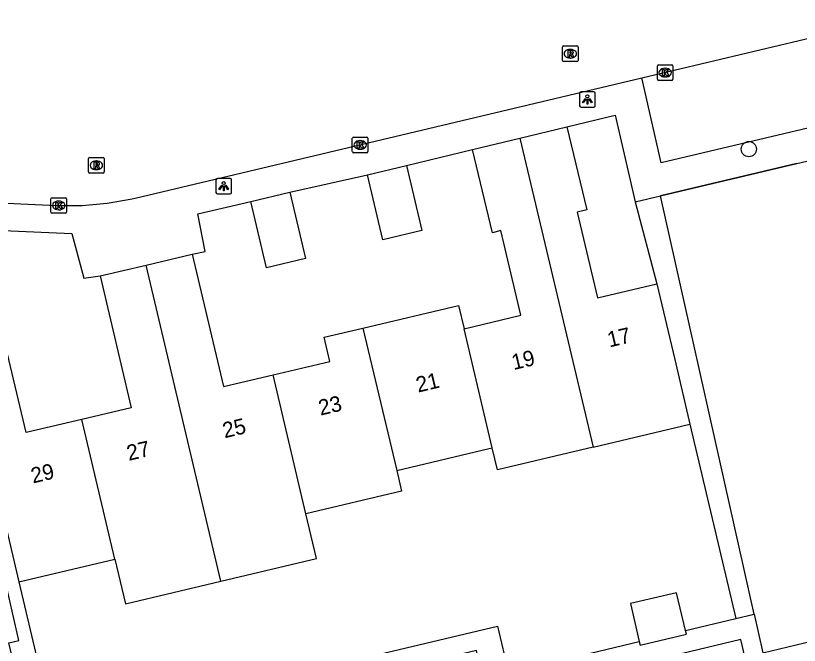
# Model space of a CAD drawing. Extents: x 158461 to 159795, y 387220 to 388672.
# Drawn here: x 159142.8 to 159193.2, y 388515.3 to 388555.8 of the extents above; entities that cross this region are included whole.
import ezdxf

# ---------------------------------------------------------------- set-up
doc = ezdxf.new("R2010")
doc.units = 0
for name, color, linetype in [('IMGEO_Boom', 7, 'Continuous'), ('IMGEO_Kolk', 7, 'Continuous'), ('IMGEO_Lichtpunt', 7, 'Continuous'), ('IMGEO_Muur', 7, 'Continuous'), ('IMGEO_Pand', 7, 'Continuous'), ('IMGEO_Pand_nummerreeks', 7, 'Continuous'), ('IMGEO_Rijbaan_lokaal_open', 7, 'Continuous'), ('IMGEO_Rioolput', 7, 'Continuous'), ('IMGEO_Voetpad_open', 7, 'Continuous')]:
    doc.layers.add(name, color=color, linetype=linetype)

msp = doc.modelspace()

# ---------------------------------------------------------------- linework, layer by layer
at = {"layer": 'IMGEO_Boom'}
msp.add_circle((159189.936, 388547.232), 0.489, dxfattribs=at)
at = {"layer": 'IMGEO_Kolk'}
for p, q in [((159184.052, 388551.725), (159184.052, 388552.577)), ((159184.127, 388552.651), (159184.979, 388552.651)), ((159185.053, 388552.577), (159185.053, 388551.725)), ((159184.54, 388552.431), (159184.565, 388552.431)), ((159184.979, 388551.651), (159184.127, 388551.651)), ((159184.563, 388551.871), (159184.538, 388551.871)), ((159164.501, 388548.003), (159165.353, 388548.003)), ((159164.426, 388547.077), (159164.426, 388547.929)), ((159164.914, 388547.783), (159164.939, 388547.783)), ((159165.427, 388547.929), (159165.427, 388547.077)), ((159165.353, 388547.003), (159164.501, 388547.003)), ((159164.937, 388547.223), (159164.912, 388547.223)), ((159145.038, 388543.184), (159145.038, 388544.036)), ((159145.113, 388544.11), (159145.965, 388544.11)), ((159146.039, 388544.036), (159146.039, 388543.184)), ((159145.526, 388543.89), (159145.551, 388543.89)), ((159145.965, 388543.11), (159145.113, 388543.11)), ((159145.549, 388543.33), (159145.524, 388543.33))]:
    msp.add_line(p, q, dxfattribs=at)
for points in [[(159184.052, 388551.725), (159184.052, 388552.577)], [(159184.127, 388552.651), (159184.979, 388552.651)], [(159185.053, 388552.577), (159185.053, 388551.725)], [(159184.373, 388552.351), (159184.496, 388552.351), (159184.496, 388552.2), (159184.626, 388552.351), (159184.79, 388552.351), (159184.644, 388552.2), (159184.797, 388551.951), (159184.645, 388551.951), (159184.56, 388552.115), (159184.496, 388552.048), (159184.496, 388551.951), (159184.373, 388551.951), (159184.373, 388552.351)], [(159184.979, 388551.651), (159184.127, 388551.651)], [(159164.501, 388548.003), (159165.353, 388548.003)], [(159164.426, 388547.077), (159164.426, 388547.929)], [(159164.747, 388547.703), (159164.87, 388547.703), (159164.87, 388547.552), (159165, 388547.703), (159165.164, 388547.703), (159165.018, 388547.552), (159165.171, 388547.303), (159165.019, 388547.303), (159164.934, 388547.467), (159164.87, 388547.4), (159164.87, 388547.303), (159164.747, 388547.303), (159164.747, 388547.703)], [(159165.427, 388547.929), (159165.427, 388547.077)], [(159165.353, 388547.003), (159164.501, 388547.003)], [(159145.038, 388543.184), (159145.038, 388544.036)], [(159145.113, 388544.11), (159145.965, 388544.11)], [(159146.039, 388544.036), (159146.039, 388543.184)], [(159145.359, 388543.81), (159145.482, 388543.81), (159145.482, 388543.659), (159145.612, 388543.81), (159145.776, 388543.81), (159145.63, 388543.659), (159145.783, 388543.41), (159145.631, 388543.41), (159145.546, 388543.574), (159145.482, 388543.507), (159145.482, 388543.41), (159145.359, 388543.41), (159145.359, 388543.81)], [(159145.965, 388543.11), (159145.113, 388543.11)]]:
    msp.add_lwpolyline(points, dxfattribs=at)
for centre, start, end in [((159184.129, 388552.575), 91.552, 178.448), ((159184.129, 388552.575), 91.552, 178.448), ((159184.977, 388552.575), 1.552, 88.448), ((159184.977, 388552.575), 1.552, 88.448), ((159184.129, 388551.727), 181.552, 268.448), ((159184.129, 388551.727), 181.552, 268.448), ((159184.977, 388551.727), 271.552, 358.448), ((159184.977, 388551.727), 271.552, 358.448), ((159164.503, 388547.927), 91.552, 178.448), ((159164.503, 388547.927), 91.552, 178.448), ((159165.351, 388547.927), 1.552, 88.448), ((159165.351, 388547.927), 1.552, 88.448), ((159164.503, 388547.079), 181.552, 268.448), ((159164.503, 388547.079), 181.552, 268.448), ((159165.351, 388547.079), 271.552, 358.448), ((159165.351, 388547.079), 271.552, 358.448), ((159145.115, 388544.034), 91.552, 178.448), ((159145.115, 388544.034), 91.552, 178.448), ((159145.963, 388544.034), 1.552, 88.448), ((159145.963, 388544.034), 1.552, 88.448), ((159145.115, 388543.186), 181.552, 268.448), ((159145.115, 388543.186), 181.552, 268.448), ((159145.963, 388543.186), 271.552, 358.448), ((159145.963, 388543.186), 271.552, 358.448)]:
    msp.add_arc(centre, 0.0765, start, end, dxfattribs=at)
for centre, major_axis, ratio, start_param, end_param in [((159184.539, 388552.151), (-0.387, 0.002), 0.722429, 4.712389, 7.853982), ((159184.564, 388552.151), (-0.39, 0.002), 0.717154, 1.570796, 4.712389), ((159164.913, 388547.503), (-0.387, 0.002), 0.722429, 4.712389, 7.853982), ((159164.938, 388547.503), (-0.39, 0.002), 0.717154, 1.570796, 4.712389), ((159145.525, 388543.61), (-0.387, 0.002), 0.722429, 4.712389, 7.853982), ((159145.55, 388543.61), (-0.39, 0.002), 0.717154, 1.570796, 4.712389)]:
    msp.add_ellipse(centre, major_axis=major_axis, ratio=ratio, start_param=start_param, end_param=end_param, dxfattribs=at)
at = {"layer": 'IMGEO_Lichtpunt'}
for p, q in [((159179.05, 388550.827), (159179.05, 388550.02)), ((159179.05, 388550.827), (159179.05, 388550.02)), ((159179.952, 388550.922), (159179.144, 388550.922)), ((159179.952, 388550.922), (159179.144, 388550.922)), ((159180.046, 388550.02), (159180.046, 388550.827)), ((159180.046, 388550.02), (159180.046, 388550.827)), ((159179.144, 388549.926), (159179.952, 388549.926)), ((159179.144, 388549.926), (159179.952, 388549.926)), ((159155.655, 388545.25), (159155.655, 388544.443)), ((159155.655, 388545.25), (159155.655, 388544.443)), ((159156.557, 388545.345), (159155.749, 388545.345)), ((159156.557, 388545.345), (159155.749, 388545.345)), ((159156.651, 388544.443), (159156.651, 388545.25)), ((159156.651, 388544.443), (159156.651, 388545.25)), ((159155.749, 388544.349), (159156.557, 388544.349)), ((159155.749, 388544.349), (159156.557, 388544.349))]:
    msp.add_line(p, q, dxfattribs=at)
for points in [[(159179.424, 388550.491), (159179.463, 388550.463), (159179.275, 388550.201), (159179.237, 388550.228), (159179.424, 388550.491)], [(159179.526, 388550.443), (159179.573, 388550.443), (159179.573, 388550.121), (159179.526, 388550.121), (159179.526, 388550.443)], [(159179.636, 388550.463), (159179.674, 388550.49), (159179.861, 388550.228), (159179.822, 388550.2), (159179.636, 388550.463)], [(159156.029, 388544.914), (159156.068, 388544.886), (159155.88, 388544.624), (159155.842, 388544.651), (159156.029, 388544.914)], [(159156.131, 388544.866), (159156.178, 388544.866), (159156.178, 388544.544), (159156.131, 388544.544), (159156.131, 388544.866)], [(159156.241, 388544.886), (159156.279, 388544.913), (159156.466, 388544.651), (159156.427, 388544.623), (159156.241, 388544.886)]]:
    msp.add_lwpolyline(points, dxfattribs=at)
for centre in [(159179.549, 388550.625), (159156.154, 388545.048)]:
    msp.add_circle(centre, 0.0994, dxfattribs=at)
for centre, start, end in [((159179.144, 388550.827), 90, 180), ((159179.144, 388550.827), 90, 180), ((159179.952, 388550.827), 0, 90), ((159179.952, 388550.827), 0, 90), ((159179.144, 388550.02), 180, 270), ((159179.144, 388550.02), 180, 270), ((159179.952, 388550.02), 270, 0), ((159179.952, 388550.02), 270, 360), ((159155.749, 388545.25), 90, 180), ((159155.749, 388545.25), 90, 180), ((159156.557, 388545.25), 0, 90), ((159156.557, 388545.25), 0, 90), ((159155.749, 388544.443), 180, 270), ((159155.749, 388544.443), 180, 270), ((159156.557, 388544.443), 270, 0), ((159156.557, 388544.443), 270, 360)]:
    msp.add_arc(centre, 0.0946, start, end, dxfattribs=at)
at = {"layer": 'IMGEO_Muur'}
msp.add_lwpolyline([(159193.012, 388546.299), (159184.254, 388544.226)], dxfattribs=at)
at = {"layer": 'IMGEO_Pand'}
for points in [[(159175.204, 388547.933), (159178.232, 388548.66)], [(159178.232, 388548.66), (159179.51, 388543.337), (159178.89, 388543.185), (159180.196, 388537.667), (159184.012, 388538.571)], [(159172.164, 388547.204), (159175.204, 388547.933)], [(159175.204, 388547.933), (159179.913, 388528.075)], [(159171.614, 388535.685), (159175.271, 388536.551), (159173.983, 388541.992), (159173.447, 388541.862), (159172.164, 388547.204)], [(159165.396, 388545.587), (159167.913, 388546.183)], [(159167.913, 388546.183), (159168.903, 388542), (159166.387, 388541.404), (159165.396, 388545.587)], [(159157.886, 388543.864), (159160.406, 388544.461)], [(159160.406, 388544.461), (159161.414, 388540.204), (159158.894, 388539.607), (159157.886, 388543.864)], [(159151.158, 388539.778), (159154.118, 388540.479)], [(159154.118, 388540.479), (159156.133, 388531.968), (159159.325, 388532.724)], [(159148.196, 388539.077), (159151.158, 388539.778)], [(159155.975, 388519.464), (159151.158, 388539.778)], [(159148.196, 388539.077), (159150.201, 388530.607), (159147.015, 388529.853)], [(159184.012, 388538.571), (159185.164, 388533.706), (159186.147, 388529.551)], [(159165.109, 388535.725), (159171.259, 388537.18), (159171.614, 388535.685)], [(159159.325, 388532.724), (159162.986, 388533.591), (159162.62, 388535.136), (159165.109, 388535.725)], [(159165.109, 388535.725), (159167.279, 388526.575)], [(159173.429, 388528.032), (159171.614, 388535.685)], [(159147.015, 388529.853), (159143.451, 388529.01), (159142.144, 388534.531), (159139.54, 388533.914)], [(159139.54, 388533.914), (159140.692, 388529.049), (159142.971, 388519.421)], [(159161.443, 388523.794), (159159.325, 388532.724)], [(159149.145, 388520.87), (159147.015, 388529.853)], [(159179.913, 388528.075), (159186.147, 388529.551)], [(159167.279, 388526.575), (159173.23, 388527.985), (159173.429, 388528.032)], [(159179.913, 388528.075), (159173.764, 388526.619), (159173.429, 388528.032)], [(159167.279, 388526.575), (159167.593, 388525.25), (159161.443, 388523.794)], [(159155.975, 388519.464), (159162.124, 388520.92), (159161.443, 388523.794)], [(159142.971, 388519.421), (159149.145, 388520.87)], [(159149.145, 388520.87), (159149.824, 388518.008), (159155.975, 388519.464)], [(159142.328, 388515.49), (159142.981, 388515.641), (159141.999, 388519.895), (159141.319, 388519.738)], [(159185.857, 388516.293), (159185.281, 388518.723), (159182.312, 388518.019), (159182.889, 388515.584)], [(159182.889, 388515.584), (159182.944, 388515.354), (159185.913, 388516.058), (159185.857, 388516.293)]]:
    msp.add_lwpolyline(points, dxfattribs=at)
at = {"layer": 'IMGEO_Rijbaan_lokaal_open'}
for points in [[(159183.046, 388551.812), (159194.442, 388554.514)], [(159123.634, 388545.82), (159124.816, 388545.304), (159126.04, 388544.895), (159127.295, 388544.598), (159128.572, 388544.414), (159129.227, 388544.364), (159145.412, 388543.614), (159147.04, 388543.611), (159148.662, 388543.753), (159150.264, 388544.039), (159150.445, 388544.081), (159183.046, 388551.812)]]:
    msp.add_lwpolyline(points, dxfattribs=at)
at = {"layer": 'IMGEO_Rioolput'}
for p, q in [((159177.95, 388552.935), (159177.95, 388553.787)), ((159178.025, 388553.861), (159178.877, 388553.861)), ((159178.438, 388553.641), (159178.463, 388553.641)), ((159178.951, 388553.787), (159178.951, 388552.935)), ((159178.461, 388553.081), (159178.436, 388553.081)), ((159178.877, 388552.861), (159178.025, 388552.861)), ((159147.46, 388545.769), (159147.46, 388546.621)), ((159147.535, 388546.695), (159148.387, 388546.695)), ((159147.948, 388546.475), (159147.973, 388546.475)), ((159148.461, 388546.621), (159148.461, 388545.769)), ((159148.387, 388545.695), (159147.535, 388545.695)), ((159147.971, 388545.915), (159147.946, 388545.915))]:
    msp.add_line(p, q, dxfattribs=at)
for points in [[(159177.95, 388552.935), (159177.95, 388553.787)], [(159178.025, 388553.861), (159178.877, 388553.861)], [(159178.539, 388553.559), (159178.287, 388553.561), (159178.287, 388553.161)], [(159178.951, 388553.787), (159178.951, 388552.935)], [(159178.287, 388553.161), (159178.411, 388553.161), (159178.411, 388553.323), (159178.422, 388553.323)], [(159178.465, 388553.48), (159178.411, 388553.48), (159178.411, 388553.399)], [(159178.411, 388553.399), (159178.463, 388553.399)], [(159178.469, 388553.294), (159178.54, 388553.161), (159178.68, 388553.161), (159178.615, 388553.287)], [(159178.877, 388552.861), (159178.025, 388552.861)], [(159147.46, 388545.769), (159147.46, 388546.621)], [(159147.535, 388546.695), (159148.387, 388546.695)], [(159148.461, 388546.621), (159148.461, 388545.769)], [(159148.049, 388546.393), (159147.797, 388546.395), (159147.797, 388545.995)], [(159147.797, 388545.995), (159147.921, 388545.995), (159147.921, 388546.157), (159147.932, 388546.157)], [(159147.975, 388546.314), (159147.921, 388546.314), (159147.921, 388546.233)], [(159147.921, 388546.233), (159147.973, 388546.233)], [(159147.979, 388546.128), (159148.05, 388545.995), (159148.19, 388545.995), (159148.125, 388546.121)], [(159148.387, 388545.695), (159147.535, 388545.695)]]:
    msp.add_lwpolyline(points, dxfattribs=at)
for centre, radius, start, end in [((159178.027, 388553.785), 0.0765, 91.552, 178.448), ((159178.027, 388553.785), 0.0765, 91.552, 178.448), ((159178.538, 388553.449), 0.109, 350.3612, 89.416), ((159178.875, 388553.785), 0.0765, 1.552, 88.448), ((159178.875, 388553.785), 0.0765, 1.552, 88.448), ((159178.421, 388553.27), 0.0533, 26.0293, 88.6989), ((159178.447, 388553.588), 0.19, 274.7715, 282.9687), ((159178.471, 388553.384), 0.0964, 77.0061, 93.1865), ((159178.485, 388553.441), 0.0378, 276.6634, 79.6772), ((159178.536, 388553.449), 0.112, 277.5842, 350.9817), ((159178.52, 388553.234), 0.108, 29.5134, 73.7905), ((159178.027, 388552.937), 0.0765, 181.552, 268.448), ((159178.027, 388552.937), 0.0765, 181.552, 268.448), ((159178.875, 388552.937), 0.0765, 271.552, 358.448), ((159178.875, 388552.937), 0.0765, 271.552, 358.448), ((159147.537, 388546.619), 0.0765, 91.552, 178.448), ((159147.537, 388546.619), 0.0765, 91.552, 178.448), ((159148.385, 388546.619), 0.0765, 1.552, 88.448), ((159148.385, 388546.619), 0.0765, 1.552, 88.448), ((159147.931, 388546.104), 0.0533, 26.0293, 88.6989), ((159147.957, 388546.422), 0.19, 274.7715, 282.9687), ((159147.981, 388546.218), 0.0964, 77.0061, 93.1865), ((159147.995, 388546.275), 0.0378, 276.6634, 79.6772), ((159148.048, 388546.283), 0.109, 350.3612, 89.416), ((159148.046, 388546.283), 0.112, 277.5842, 350.9817), ((159148.03, 388546.068), 0.108, 29.5134, 73.7905), ((159147.537, 388545.771), 0.0765, 181.552, 268.448), ((159147.537, 388545.771), 0.0765, 181.552, 268.448), ((159148.385, 388545.771), 0.0765, 271.552, 358.448), ((159148.385, 388545.771), 0.0765, 271.552, 358.448)]:
    msp.add_arc(centre, radius, start, end, dxfattribs=at)
for centre, major_axis, ratio, start_param, end_param in [((159178.437, 388553.361), (-0.387, 0.002), 0.722429, 4.712389, 7.853982), ((159178.462, 388553.361), (-0.39, 0.002), 0.717154, 1.570796, 4.712389), ((159147.947, 388546.195), (-0.387, 0.002), 0.722429, 4.712389, 7.853982), ((159147.972, 388546.195), (-0.39, 0.002), 0.717154, 1.570796, 4.712389)]:
    msp.add_ellipse(centre, major_axis=major_axis, ratio=ratio, start_param=start_param, end_param=end_param, dxfattribs=at)
at = {"layer": 'IMGEO_Voetpad_open'}
for points in [[(159184.254, 388544.226), (159193.012, 388546.299), (159198.324, 388547.556), (159197.019, 388553.097), (159208.606, 388555.808)], [(159194.442, 388554.514), (159195.728, 388549.054), (159184.295, 388546.348), (159183.046, 388551.812)], [(159178.232, 388548.66), (159181.342, 388549.406), (159182.615, 388543.838)], [(159167.913, 388546.183), (159172.164, 388547.204)], [(159160.406, 388544.461), (159165.396, 388545.587)], [(159182.615, 388543.838), (159184.254, 388544.226)], [(159190.27, 388517.346), (159184.254, 388544.226)], [(159154.118, 388540.479), (159154.951, 388540.652), (159154.489, 388543.073), (159157.886, 388543.864)], [(159182.615, 388543.838), (159184.012, 388538.571)], [(159137.857, 388541.015), (159141.96, 388542.009), (159146.389, 388541.808), (159147.152, 388538.943), (159148.196, 388539.077)], [(159186.147, 388529.551), (159189.1, 388517.067)], [(159142.971, 388519.421), (159145.247, 388509.81), (159154.911, 388512.099)], [(159215.307, 388519.096), (159189.962, 388513.424), (159189.423, 388515.706), (159173.162, 388511.824), (159172.408, 388515.006), (159144.038, 388508.287), (159142.328, 388515.49)], [(159189.1, 388517.067), (159190.27, 388517.346)], [(159190.27, 388517.346), (159190.825, 388514.867), (159201.551, 388517.431)], [(159185.857, 388516.293), (159189.1, 388517.067)], [(159157.768, 388512.775), (159173.76, 388516.563), (159174.468, 388513.573), (159182.889, 388515.584)]]:
    msp.add_lwpolyline(points, dxfattribs=at)

# ---------------------------------------------------------------- texts
at = {"layer": 'IMGEO_Pand_nummerreeks'}
for s, rotation, p in [('17', 13.2664, (159180.965, 388534.483)), ('19', 13.264, (159174.8, 388533.029)), ('21', 13.264, (159168.654, 388531.58)), ('23', 13.264, (159162.378, 388530.1)), ('25', 13.2664, (159156.211, 388528.647)), ('27', 13.2664, (159150.044, 388527.193)), ('29', 13.2664, (159143.878, 388525.739))]:
    msp.add_text(s, height=1, rotation=rotation, dxfattribs=at).set_placement(p)

doc.saveas('drawing.dxf')
